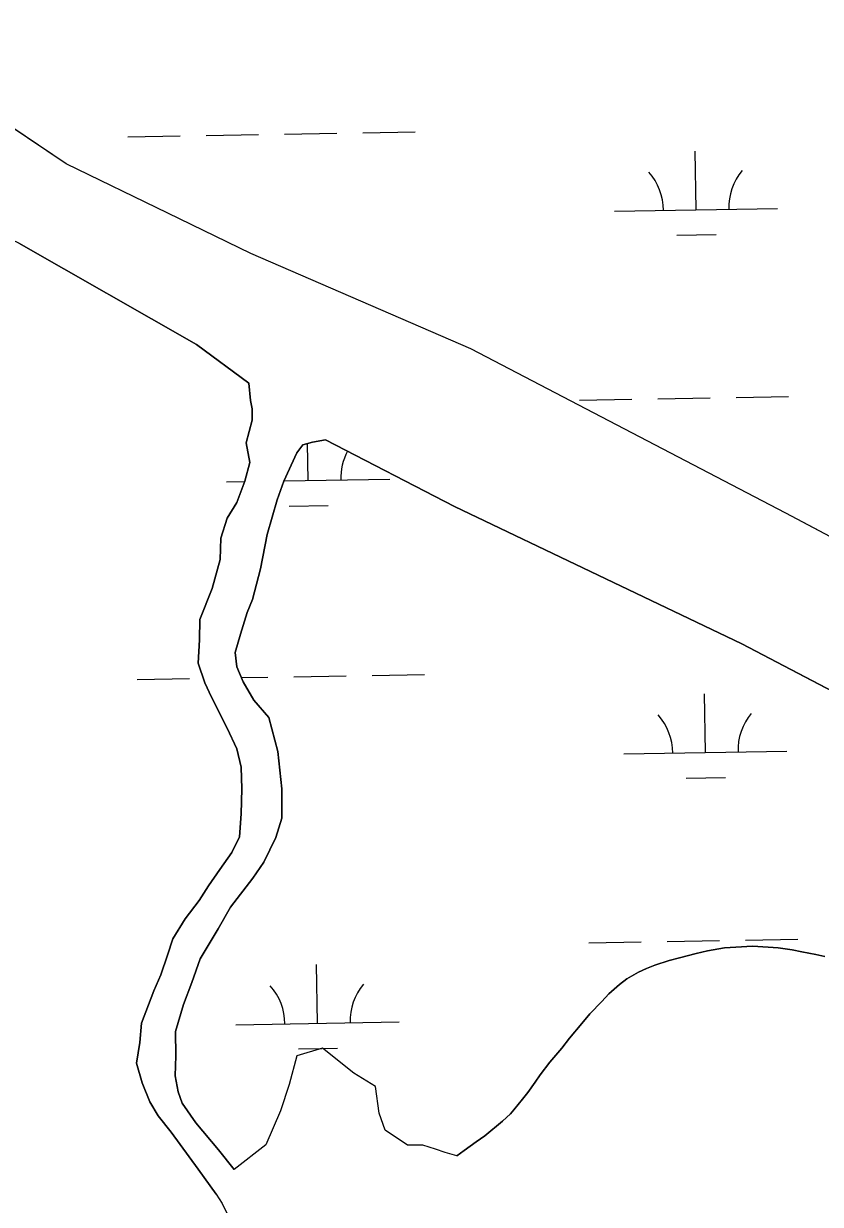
# Model space of a CAD drawing. Extents: x 3887375 to 3925618, y 296674 to 322633.
# Drawn here: x 3921458 to 3921947, y 311566 to 312290 of the extents above; entities that cross this region are included whole.
import ezdxf

# ---------------------------------------------------------------- set-up
doc = ezdxf.new("R2010")
doc.units = 0
doc.layers.add('V-TOPO-SHOR', color=7, linetype='Continuous')
doc.layers.add('V-WETL-SWMP', color=7, linetype='Continuous')

msp = doc.modelspace()

# ---------------------------------------------------------------- linework, layer by layer
at = {"layer": 'V-TOPO-SHOR'}
msp.add_line((3921596.42, 312069.72), (3921564.28, 312093.43), dxfattribs=at)
for points in [[(3923024.96, 312804.78), (3922891.43, 312538.25), (3922743.01, 312224.3), (3922578.92, 311906.35), (3922531.7, 311811.1), (3922511.9, 311764.14), (3922509.65, 311754.29), (3922508.29, 311748.47), (3922506.49, 311744.45), (3922504.24, 311739.98), (3922502, 311737.3), (3922499.31, 311736.85), (3922464.84, 311739.16), (3922391.46, 311754.1), (3922331.51, 311774.82), (3922236.27, 311826.06), (3922100.77, 311897.09), (3921925.48, 311990.14), (3921732.3, 312090.84), (3921597.68, 312149.33), (3921546.69, 312174.06), (3921484.53, 312204.2), (3921425.52, 312243.72)], [(3921564.28, 312093.43), (3921455.44, 312155.53), (3921359.08, 312201.36), (3921290.29, 312239.37), (3921261.26, 312257.17), (3921237.3, 312278.54), (3921212.47, 312305.73), (3921195.66, 312323.96), (3921177.97, 312347.99), (3921168.32, 312365.91), (3921160.01, 312382.47), (3921151.85, 312402.02), (3921145.33, 312417.83), (3921138.95, 312432.61), (3921116.73, 312499.44), (3921101.77, 312545.84), (3921083.33, 312581.43)], [(3921576.33, 311572.77), (3921565.38, 311588.1), (3921548.77, 311610.76), (3921540.8, 311620.67), (3921535.67, 311629.35), (3921531.08, 311640.88), (3921527.45, 311653.08), (3921529.65, 311665.67), (3921530.62, 311677.46), (3921534.85, 311688.7), (3921538.12, 311697.36), (3921542.47, 311707.1), (3921546.56, 311719.29), (3921549.84, 311729.31), (3921557.31, 311741.49), (3921566.01, 311752.71), (3921571.72, 311761.64), (3921578.52, 311771.66), (3921585.85, 311782.07), (3921590.62, 311791.68), (3921591.73, 311805.9), (3921592.17, 311821.21), (3921591.66, 311834.35), (3921589.11, 311845.61), (3921583.18, 311858.35), (3921573.46, 311877.34), (3921569.42, 311886.16), (3921565.38, 311898.09), (3921566.22, 311912.45), (3921566.38, 311924.91), (3921573.88, 311943.86), (3921578.79, 311961.74), (3921579.23, 311974.88), (3921583.05, 311987.07), (3921589.03, 311996.67), (3921593.94, 312009.8), (3921596.94, 312021.18), (3921594.67, 312033.24), (3921598.49, 312047.05), (3921598.5, 312054.1), (3921597.29, 312059.25), (3921596.42, 312069.72)], [(3921643.31, 312035.11), (3921635.45, 312033.64), (3921629.49, 312031.89), (3921625.68, 312027.02), (3921617.79, 312009.7), (3921613.7, 311998.33), (3921607.56, 311977.07), (3921603.44, 311956.08), (3921598.52, 311937.12), (3921595.39, 311929.13), (3921591.17, 311915.86), (3921587.89, 311904.76), (3921588.95, 311895.95), (3921592.86, 311886.73), (3921599.34, 311875.47), (3921608.53, 311864.88), (3921614.18, 311844.01), (3921616.57, 311821.24), (3921616.53, 311803.22), (3921612.98, 311791.31), (3921605.63, 311776.15), (3921598.83, 311766.41), (3921585.11, 311748.69), (3921577.63, 311735.29), (3921566.48, 311717.03), (3921561.44, 311702.54), (3921556.26, 311689), (3921551.35, 311672.48), (3921551.58, 311657.58), (3921551.29, 311645.25), (3921553.03, 311635.36), (3921555.59, 311628.44), (3921563.96, 311616.5), (3921577.88, 311599.8), (3921587.33, 311587.92)], [(3923362.72, 311179.01), (3923161.37, 311275.55), (3922898.23, 311401.94), (3922688.12, 311514.36), (3922509.14, 311613.14), (3922365.12, 311676.36), (3922214.56, 311747.5), (3922019.33, 311846.61), (3921898.41, 311909.93), (3921722.38, 311994.09), (3921643.31, 312035.11)], [(3921723.78, 311596.29), (3921728.37, 311599.42), (3921735.62, 311604.71), (3921740.94, 311608.56), (3921751.81, 311617.46), (3921756.65, 311622.03), (3921758.82, 311624.44), (3921764.14, 311630.94), (3921767.29, 311635.04), (3921771.88, 311641.3), (3921774.79, 311645.87), (3921780.84, 311653.58), (3921788.09, 311662.25), (3921792.93, 311668.27), (3921800.43, 311677.42), (3921805.26, 311683.2), (3921812.76, 311690.9), (3921816.87, 311695.47), (3921823.39, 311701.25), (3921827.98, 311704.62), (3921835.23, 311708.7), (3921840.06, 311711.1), (3921845.13, 311713.02), (3921853.82, 311715.9), (3921860.33, 311717.57), (3921870.47, 311720.2), (3921877.47, 311721.88), (3921887.85, 311723.79), (3921894.84, 311724.01), (3921904.98, 311724.71), (3921914.63, 311724.21), (3921920.66, 311723.71), (3921929.34, 311722.49), (3921935.12, 311721.27), (3921943.8, 311719.56), (3921949.35, 311718.34)], [(3921723.78, 311596.29), (3921716.61, 311598.2), (3921710.65, 311600.39), (3921702.93, 311602.71), (3921693.58, 311602.73), (3921679.92, 311611.97), (3921676.15, 311622.27), (3921673.88, 311638.67), (3921660.76, 311646.96), (3921641.55, 311662.18), (3921625.83, 311657.61), (3921621.04, 311640.01), (3921615.86, 311623.89), (3921606.74, 311603.05), (3921587.33, 311587.92)], [(3921576.33, 311572.77), (3921580.1, 311566.93), (3921586.85, 311553.23), (3921589.8, 311539.14), (3921590.59, 311526.67), (3921588.66, 311514.07), (3921585.65, 311501.62), (3921575.74, 311489.17), (3921565.16, 311483.91), (3921545.09, 311475.42), (3921529.49, 311466.38), (3921516.87, 311456.38), (3921504.38, 311446.24), (3921496.23, 311439.22), (3921486.87, 311431.78), (3921478.19, 311426.38), (3921467.33, 311418.96), (3921457.16, 311413.83)]]:
    msp.add_lwpolyline(points, dxfattribs=at)
at = {"layer": 'V-WETL-SWMP'}
for p, q in [((3921484.53, 312204.19), (3921425.52, 312243.72)), ((3921522.27, 312220.82), (3921554.27, 312221.37)), ((3921570.27, 312221.65), (3921602.26, 312222.2)), ((3921618.26, 312222.47), (3921650.25, 312223.02)), ((3921666.25, 312223.29), (3921698.25, 312223.84)), ((3921870.41, 312176.05), (3921869.79, 312212.04)), ((3921546.69, 312174.06), (3921484.53, 312204.19)), ((3921820.42, 312175.19), (3921920.4, 312176.91)), ((3921597.68, 312149.33), (3921546.69, 312174.06)), ((3921858.68, 312160.41), (3921882.67, 312160.83)), ((3921732.3, 312090.84), (3921597.68, 312149.33)), ((3921925.48, 311990.14), (3921732.3, 312090.84)), ((3921798.99, 312059.37), (3921830.99, 312059.92)), ((3921846.99, 312060.2), (3921878.98, 312060.75)), ((3921894.98, 312061.02), (3921926.97, 312061.57)), ((3921625.68, 312027.02), (3921629.49, 312031.89)), ((3921629.49, 312031.89), (3921635.45, 312033.64)), ((3921632.75, 312010.08), (3921632.36, 312032.73)), ((3921635.45, 312033.64), (3921643.31, 312035.11)), ((3921643.31, 312035.11), (3921722.39, 311994.09)), ((3921617.79, 312009.7), (3921625.68, 312027.02)), ((3921582.76, 312009.23), (3921593.79, 312009.42)), ((3921613.7, 311998.33), (3921617.79, 312009.7)), ((3921617.85, 312009.83), (3921682.74, 312010.94)), ((3921607.56, 311977.07), (3921613.7, 311998.33)), ((3921621.02, 311994.45), (3921645.01, 311994.86)), ((3921722.39, 311994.09), (3921898.41, 311909.93)), ((3922100.77, 311897.09), (3921925.48, 311990.14)), ((3921603.45, 311956.08), (3921607.56, 311977.07)), ((3921598.53, 311937.12), (3921603.45, 311956.08)), ((3921595.39, 311929.13), (3921598.53, 311937.12)), ((3921591.16, 311915.86), (3921595.39, 311929.13)), ((3921587.89, 311904.76), (3921591.16, 311915.86)), ((3921898.41, 311909.93), (3922019.33, 311846.61)), ((3921588.95, 311895.95), (3921587.89, 311904.76)), ((3921592.86, 311886.73), (3921588.95, 311895.95)), ((3921527.98, 311888.2), (3921559.98, 311888.75)), ((3921591.78, 311889.29), (3921607.97, 311889.57)), ((3921599.34, 311875.47), (3921592.86, 311886.73)), ((3921623.97, 311889.84), (3921655.96, 311890.39)), ((3921671.96, 311890.67), (3921703.96, 311891.22)), ((3921876.12, 311843.42), (3921875.5, 311879.42)), ((3921608.53, 311864.88), (3921599.34, 311875.47)), ((3921614.18, 311844.01), (3921608.53, 311864.88)), ((3921616.57, 311821.24), (3921614.18, 311844.01)), ((3921826.13, 311842.56), (3921926.11, 311844.28)), ((3921864.38, 311827.79), (3921888.38, 311828.2)), ((3921616.53, 311803.22), (3921616.57, 311821.24)), ((3921612.98, 311791.31), (3921616.53, 311803.22)), ((3921605.63, 311776.15), (3921612.98, 311791.31)), ((3921598.83, 311766.41), (3921605.63, 311776.15)), ((3921585.11, 311748.69), (3921598.83, 311766.41)), ((3921577.63, 311735.29), (3921585.11, 311748.69)), ((3921566.48, 311717.03), (3921577.63, 311735.29)), ((3921804.7, 311726.75), (3921836.7, 311727.3)), ((3921852.69, 311727.57), (3921884.69, 311728.12)), ((3921900.69, 311728.4), (3921932.68, 311728.94)), ((3921870.47, 311720.2), (3921860.34, 311717.57)), ((3921877.47, 311721.88), (3921870.47, 311720.2)), ((3921887.85, 311723.78), (3921877.47, 311721.88)), ((3921894.85, 311724.01), (3921887.85, 311723.78)), ((3921904.98, 311724.71), (3921894.85, 311724.01)), ((3921914.63, 311724.21), (3921904.98, 311724.71)), ((3921920.66, 311723.71), (3921914.63, 311724.21)), ((3921929.34, 311722.49), (3921920.66, 311723.71)), ((3921935.12, 311721.27), (3921929.34, 311722.49)), ((3921943.8, 311719.56), (3921935.12, 311721.27)), ((3921561.44, 311702.54), (3921566.48, 311717.03)), ((3921638.46, 311677.46), (3921637.84, 311713.45)), ((3921845.13, 311713.02), (3921840.06, 311711.1)), ((3921853.82, 311715.9), (3921845.13, 311713.02)), ((3921860.34, 311717.57), (3921853.82, 311715.9)), ((3921949.35, 311718.34), (3921943.8, 311719.56)), ((3921835.23, 311708.7), (3921827.98, 311704.62)), ((3921840.06, 311711.1), (3921835.23, 311708.7)), ((3921556.26, 311689), (3921561.44, 311702.54)), ((3921823.39, 311701.25), (3921816.87, 311695.47)), ((3921827.98, 311704.62), (3921823.39, 311701.25)), ((3921812.76, 311690.9), (3921805.26, 311683.2)), ((3921816.87, 311695.47), (3921812.76, 311690.9)), ((3921551.35, 311672.48), (3921556.26, 311689)), ((3921588.47, 311676.6), (3921688.45, 311678.32)), ((3921800.43, 311677.42), (3921792.93, 311668.27)), ((3921805.26, 311683.2), (3921800.43, 311677.42)), ((3921551.58, 311657.58), (3921551.35, 311672.48)), ((3921641.55, 311662.18), (3921625.82, 311657.61)), ((3921626.73, 311661.82), (3921641.17, 311662.07)), ((3921660.76, 311646.96), (3921641.55, 311662.18)), ((3921641.68, 311662.08), (3921650.72, 311662.23)), ((3921788.09, 311662.25), (3921780.83, 311653.58)), ((3921792.93, 311668.27), (3921788.09, 311662.25)), ((3921551.29, 311645.25), (3921551.58, 311657.58)), ((3921625.82, 311657.61), (3921621.04, 311640.01)), ((3921780.83, 311653.58), (3921774.79, 311645.87)), ((3921553.03, 311635.36), (3921551.29, 311645.25)), ((3921673.88, 311638.67), (3921660.76, 311646.96)), ((3921771.88, 311641.3), (3921767.29, 311635.03)), ((3921774.79, 311645.87), (3921771.88, 311641.3)), ((3921555.59, 311628.44), (3921553.03, 311635.36)), ((3921621.04, 311640.01), (3921615.86, 311623.89)), ((3921676.15, 311622.27), (3921673.88, 311638.67)), ((3921767.29, 311635.03), (3921764.14, 311630.94)), ((3921563.96, 311616.5), (3921555.59, 311628.44)), ((3921764.14, 311630.94), (3921758.82, 311624.44)), ((3921615.86, 311623.89), (3921606.74, 311603.05)), ((3921679.92, 311611.97), (3921676.15, 311622.27)), ((3921756.65, 311622.03), (3921751.81, 311617.46)), ((3921758.82, 311624.44), (3921756.65, 311622.03)), ((3921577.88, 311599.8), (3921563.96, 311616.5)), ((3921693.58, 311602.73), (3921679.92, 311611.97)), ((3921751.81, 311617.46), (3921740.94, 311608.56)), ((3921735.62, 311604.71), (3921728.37, 311599.42)), ((3921740.94, 311608.56), (3921735.62, 311604.71)), ((3921587.33, 311587.92), (3921577.88, 311599.8)), ((3921606.74, 311603.05), (3921587.33, 311587.92)), ((3921702.93, 311602.71), (3921693.58, 311602.73)), ((3921710.65, 311600.39), (3921702.93, 311602.71)), ((3921716.61, 311598.2), (3921710.65, 311600.39)), ((3921723.78, 311596.29), (3921716.61, 311598.2)), ((3921728.37, 311599.42), (3921723.78, 311596.29))]:
    msp.add_line(p, q, dxfattribs=at)
for points in [[(3921455.44, 312155.53), (3921564.28, 312093.43), (3921596.42, 312069.72), (3921597.29, 312059.25), (3921598.5, 312054.1), (3921598.49, 312047.05), (3921594.66, 312033.24), (3921596.94, 312021.18), (3921593.94, 312009.8), (3921589.03, 311996.67), (3921583.05, 311987.07), (3921579.23, 311974.88), (3921578.79, 311961.74), (3921573.88, 311943.87), (3921566.38, 311924.91), (3921566.22, 311912.45), (3921565.38, 311898.09), (3921569.42, 311886.16), (3921573.46, 311877.34), (3921583.18, 311858.35), (3921589.11, 311845.61), (3921591.66, 311834.35), (3921592.17, 311821.21), (3921591.73, 311805.9), (3921590.62, 311791.68), (3921585.85, 311782.07), (3921578.52, 311771.65), (3921571.72, 311761.64), (3921566.01, 311752.71), (3921557.31, 311741.49), (3921549.84, 311729.31), (3921546.56, 311719.29), (3921542.47, 311707.1)], [(3921542.47, 311707.1), (3921538.12, 311697.36), (3921534.85, 311688.7), (3921530.62, 311677.46), (3921529.65, 311665.67), (3921527.45, 311653.08), (3921531.08, 311640.88), (3921535.67, 311629.35), (3921540.79, 311620.67), (3921548.77, 311610.76), (3921565.38, 311588.1), (3921576.32, 311572.77), (3921580.1, 311566.93), (3921586.85, 311553.23)]]:
    msp.add_lwpolyline(points, dxfattribs=at)
for centre, start, end in [((3921815.17, 312175.58), 0.21154, 41.7552), ((3921925.64, 312177.47), 140.21154, 181.75519), ((3921687.98, 312011.51), 151.94979, 181.75519), ((3921820.88, 311842.95), 0.21154, 41.7552), ((3921931.34, 311844.85), 140.21154, 181.75519), ((3921583.22, 311676.98), 0.21154, 41.7552), ((3921693.69, 311678.88), 140.21154, 181.75519)]:
    msp.add_arc(centre, 35.25, start, end, dxfattribs=at)

doc.saveas('drawing.dxf')
